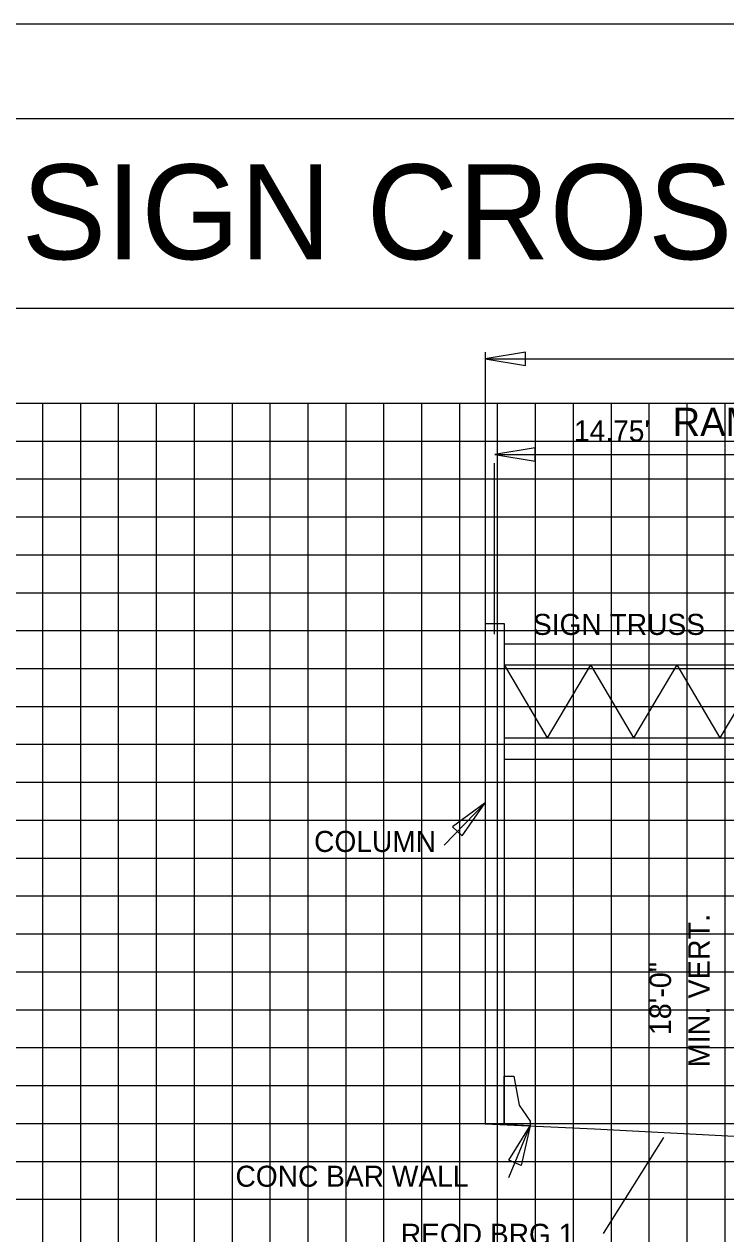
# Model space of a CAD drawing. Extents: x 1797809 to 2198143, y 249608 to 1237864.
# Drawn here: x 2196985.7 to 2197022.7, y 1237274.2 to 1237338 of the extents above; entities that cross this region are included whole.
import ezdxf

# ---------------------------------------------------------------- set-up
doc = ezdxf.new("R2010")
doc.units = 0
for name, color, linetype in [('3', 7, 'Continuous'), ('60', 7, 'Continuous'), ('Default', 7, 'Continuous'), ('DESIGN - TRAFFIC CONTROL PERMANENT - Signs', 7, 'Continuous'), ('GSCOLORFILL', 7, 'Continuous'), ('GSDIMS', 7, 'Continuous'), ('GSSHT', 7, 'Continuous'), ('Level 1', 7, 'Continuous'), ('Level 45', 7, 'Continuous'), ('Level 55', 7, 'Continuous')]:
    doc.layers.add(name, color=color, linetype=linetype)

msp = doc.modelspace()

# ---------------------------------------------------------------- linework, layer by layer
at = {"layer": '3'}
for p, q in [((2197010.047, 1237320.731), (2197010.047, 1237306.417)), ((2197010.047, 1237320.384), (2197134.337, 1237320.384)), ((2197010.047, 1237306.417), (2197010.047, 1237280.03)), ((2197011.047, 1237306.417), (2197011.047, 1237279.983)), ((2197007.883, 1237294.731), (2197010.047, 1237296.962)), ((2197011.302, 1237277.202), (2197012.422, 1237279.919)), ((2197016.29, 1237274.241), (2197019.478, 1237279.295))]:
    msp.add_line(p, q, dxfattribs=at)
at = {"layer": 'Default'}
msp.add_line((2197010.547, 1237305.864), (2197010.547, 1237314.879), dxfattribs=at)
msp.add_lwpolyline([(2197011.047, 1237279.983), (2197011.057, 1237282.531), (2197011.557, 1237282.531), (2197011.839, 1237281.003), (2197012.422, 1237280.17), (2197012.422, 1237279.919)], close=True, dxfattribs=at)
at = {"layer": 'DESIGN - TRAFFIC CONTROL PERMANENT - Signs'}
msp.add_lwpolyline([(2197010.047, 1237280.03), (2197015.812, 1237279.76), (2197024.197, 1237279.317), (2197027.767, 1237279.15), (2197036.258, 1237278.701), (2197044.242, 1237278.327), (2197061.457, 1237277.418), (2197065.009, 1237277.251), (2197073.457, 1237276.805), (2197080.286, 1237276.444), (2197083.246, 1237276.306), (2197084.123, 1237276.259), (2197084.492, 1237276.242)], dxfattribs=at)
at = {"layer": 'GSCOLORFILL'}
msp.add_lwpolyline([(2196922.21, 1237123.036), (2197244.71, 1237123.036), (2197244.71, 1237333.036), (2196922.21, 1237333.036)], close=True, dxfattribs=at)
at = {"layer": 'GSDIMS'}
for p, q in [((2197010.557, 1237315.337), (2197025.204, 1237315.337)), ((2197010.047, 1237306.417), (2197011.047, 1237306.417)), ((2197011.047, 1237305.353), (2197025.194, 1237305.353)), ((2197011.047, 1237304.243), (2197013.325, 1237300.38)), ((2197011.047, 1237304.243), (2197025.194, 1237304.243)), ((2197015.604, 1237304.243), (2197013.325, 1237300.38)), ((2197015.604, 1237304.243), (2197017.883, 1237300.38)), ((2197020.161, 1237304.243), (2197017.883, 1237300.38)), ((2197020.161, 1237304.243), (2197022.44, 1237300.38)), ((2197024.718, 1237304.243), (2197022.44, 1237300.38)), ((2197011.047, 1237300.38), (2197025.194, 1237300.38)), ((2197011.047, 1237299.27), (2197025.194, 1237299.27))]:
    msp.add_line(p, q, dxfattribs=at)
for points in [[(2197010.047, 1237320.384), (2197012.175, 1237320.037), (2197012.175, 1237320.731)], [(2197010.557, 1237315.337), (2197012.685, 1237314.99), (2197012.685, 1237315.684)], [(2197010.047, 1237296.962), (2197008.324, 1237295.69), (2197008.839, 1237295.212)], [(2197012.422, 1237279.919), (2197011.941, 1237277.832), (2197011.298, 1237278.114)]]:
    msp.add_lwpolyline(points, close=True, dxfattribs=at)
at = {"layer": 'GSSHT'}
for p, q in [((2196954.707, 1237318.046), (2197214.707, 1237318.046)), ((2196986.707, 1237248.046), (2196986.707, 1237318.046)), ((2196988.707, 1237248.046), (2196988.707, 1237318.046)), ((2196990.707, 1237248.046), (2196990.707, 1237318.046)), ((2196992.707, 1237248.046), (2196992.707, 1237318.046)), ((2196994.707, 1237248.046), (2196994.707, 1237318.046)), ((2196996.707, 1237248.046), (2196996.707, 1237318.046)), ((2196998.707, 1237248.046), (2196998.707, 1237318.046)), ((2197000.707, 1237248.046), (2197000.707, 1237318.046)), ((2197002.707, 1237248.046), (2197002.707, 1237318.046)), ((2197004.707, 1237248.046), (2197004.707, 1237318.046)), ((2197006.707, 1237248.046), (2197006.707, 1237318.046)), ((2197008.707, 1237248.046), (2197008.707, 1237318.046)), ((2197010.707, 1237248.046), (2197010.707, 1237318.046)), ((2197012.707, 1237248.046), (2197012.707, 1237318.046)), ((2197014.707, 1237248.046), (2197014.707, 1237318.046)), ((2197016.707, 1237248.046), (2197016.707, 1237318.046)), ((2197018.707, 1237248.046), (2197018.707, 1237318.046)), ((2197020.707, 1237248.046), (2197020.707, 1237318.046)), ((2197022.707, 1237248.046), (2197022.707, 1237318.046)), ((2196954.707, 1237316.046), (2197214.707, 1237316.046)), ((2196954.707, 1237314.046), (2197214.707, 1237314.046)), ((2196954.707, 1237312.046), (2197214.707, 1237312.046)), ((2196954.707, 1237310.046), (2197214.707, 1237310.046)), ((2196954.707, 1237308.046), (2197214.707, 1237308.046)), ((2196954.707, 1237306.046), (2197214.707, 1237306.046)), ((2196954.707, 1237304.046), (2197214.707, 1237304.046)), ((2196954.707, 1237302.046), (2197214.707, 1237302.046)), ((2196954.707, 1237300.046), (2197214.707, 1237300.046)), ((2196954.707, 1237298.046), (2197214.707, 1237298.046)), ((2196954.707, 1237296.046), (2197214.707, 1237296.046)), ((2196954.707, 1237294.046), (2197214.707, 1237294.046)), ((2196954.707, 1237292.046), (2197214.707, 1237292.046)), ((2196954.707, 1237290.046), (2197214.707, 1237290.046)), ((2196954.707, 1237288.046), (2197214.707, 1237288.046)), ((2196954.707, 1237286.046), (2197214.707, 1237286.046)), ((2196954.707, 1237284.046), (2197214.707, 1237284.046)), ((2196954.707, 1237282.046), (2197214.707, 1237282.046)), ((2196954.707, 1237280.046), (2197214.707, 1237280.046)), ((2196954.707, 1237278.046), (2197214.707, 1237278.046)), ((2196954.707, 1237276.046), (2197214.707, 1237276.046))]:
    msp.add_line(p, q, dxfattribs=at)
msp.add_lwpolyline([(2196909.71, 1237118.036), (2197249.71, 1237118.036), (2197249.71, 1237338.036), (2196909.71, 1237338.036)], close=True, dxfattribs=at)
at = {"layer": 'Level 45'}
msp.add_lwpolyline([(2196934.707, 1237133.046), (2197234.707, 1237133.046), (2197234.707, 1237323.046), (2196934.707, 1237323.046)], close=True, dxfattribs=at)

# ---------------------------------------------------------------- texts
at = {"layer": '3'}
msp.add_text('REQD BRG 1', height=1.1105, dxfattribs=at).set_placement((2197005.596, 1237273.641))
at = {"layer": '60'}
msp.add_text('RAMP D', height=1.5, dxfattribs=at).set_placement((2197019.945, 1237316.303))
at = {"layer": 'Level 1'}
msp.add_text('              SIGN CROSS SECTIONS               ', height=4.9995, rotation=360, dxfattribs=at).set_placement((2196959.582, 1237325.638))
at = {"layer": 'Level 55'}
for s, p in [("14.75'", (2197014.735, 1237316.025)), ('SIGN TRUSS', (2197012.571, 1237305.817)), ('COLUMN', (2197001.021, 1237294.368))]:
    msp.add_text(s, height=1.1105, dxfattribs=at).set_placement(p)
for s, height, rotation, p in [('MIN. VERT.', 1.1346, 90, (2197021.898, 1237283.01)), ('18\'-0"', 1.1346, 90, (2197019.856, 1237284.698)), ('CONC BAR WALL', 1.11046, 360, (2196996.872, 1237276.705))]:
    msp.add_text(s, height=height, rotation=rotation, dxfattribs=at).set_placement(p)

doc.saveas('drawing.dxf')
